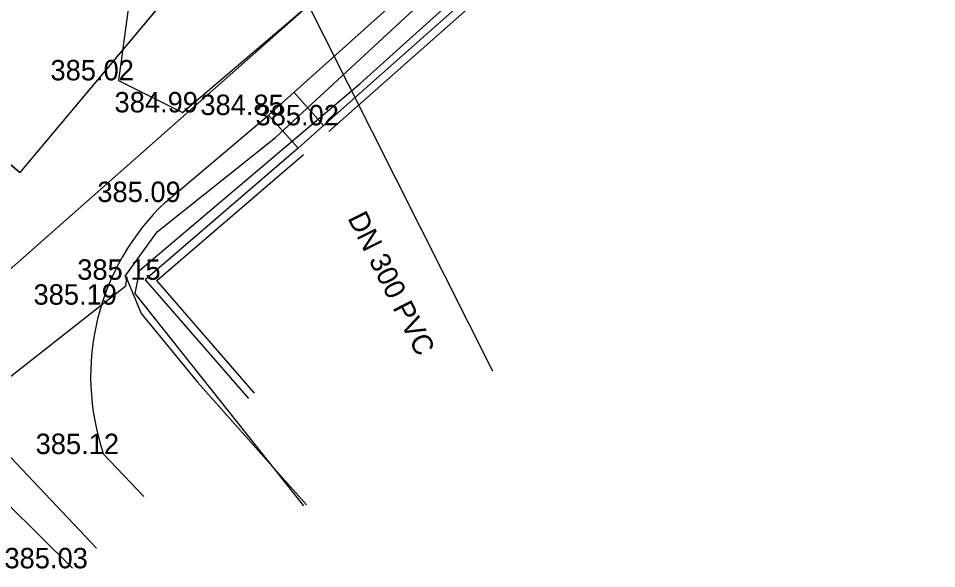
# Model space of a CAD drawing. Extents: x -438233 to -437334, y -1133133 to -1132623.
# Drawn here: x -437522.01 to -437488.25, y -1132773.61 to -1132753.39 of the extents above; entities that cross this region are included whole.
import ezdxf

# ---------------------------------------------------------------- set-up
doc = ezdxf.new("R2010")
doc.units = 0
for name, color, linetype in [('Vrstva 1', 7, 'Continuous'), ('Vrstva 11', 7, 'Continuous'), ('Vrstva 14', 7, 'Continuous'), ('Vrstva 3', 7, 'Continuous'), ('Vrstva 50', 7, 'Continuous'), ('Vrstva 53', 7, 'Continuous'), ('Vrstva 55', 7, 'Continuous'), ('Vrstva 7', 7, 'Continuous'), ('Vrstva 8', 7, 'Continuous')]:
    doc.layers.add(name, color=color, linetype=linetype)

msp = doc.modelspace()

# ---------------------------------------------------------------- linework, layer by layer
at = {"layer": 'Vrstva 1'}
for p, q in [((-437501.968, -1132735.188), (-437521.959, -1132759.05)), ((-437532.527, -1132750.196), (-437521.959, -1132759.05)), ((-437518.332, -1132755.666), (-437518.332, -1132755.666)), ((-437515.976, -1132756.843), (-437515.976, -1132756.843)), ((-437512.82, -1132756.94), (-437512.82, -1132756.94)), ((-437510.791, -1132757.319), (-437510.791, -1132757.319)), ((-437516.608, -1132760.137), (-437516.608, -1132760.137)), ((-437517.348, -1132762.992), (-437517.348, -1132762.992)), ((-437518.955, -1132763.908), (-437518.955, -1132763.908)), ((-437518.878, -1132769.397), (-437518.878, -1132769.397)), ((-437520.025, -1132773.596), (-437520.025, -1132773.596))]:
    msp.add_line(p, q, dxfattribs=at)
at = {"layer": 'Vrstva 11'}
for p, q in [((-437511.882, -1132756.1), (-437510.791, -1132757.319)), ((-437512.82, -1132756.94), (-437511.729, -1132758.159))]:
    msp.add_line(p, q, dxfattribs=at)
for points in [[(-437515.532, -1132742.227), (-437516.824, -1132744.522), (-437518.332, -1132755.666), (-437515.976, -1132756.843), (-437506.461, -1132748.742), (-437494.804, -1132738.241), (-437479.768, -1132725.032), (-437464.075, -1132711.263), (-437451.979, -1132700.695), (-437442.248, -1132692.049)], [(-437516.608, -1132760.137), (-437512.82, -1132756.94), (-437505.045, -1132749.978), (-437493.44, -1132739.673), (-437478.726, -1132726.646), (-437462.912, -1132712.72), (-437449.116, -1132700.705)], [(-437519.139, -1132772.856), (-437530.54, -1132760.811), (-437537.02, -1132753.888)], [(-437518.878, -1132769.397), (-437517.402, -1132770.956)]]:
    msp.add_lwpolyline(points, dxfattribs=at)
msp.add_arc((-437510.531, -1132766.535), 8.824, 133.5251, 198.9272, dxfattribs=at)
at = {"layer": 'Vrstva 14'}
msp.add_lwpolyline([(-437570.63, -1132727.219), (-437543.376, -1132751.476), (-437535.659, -1132758.134), (-437520.025, -1132773.596)], dxfattribs=at)
at = {"layer": 'Vrstva 50'}
msp.add_lwpolyline([(-437536.89, -1132725.486), (-437511.594, -1132746.678), (-437512.786, -1132748.096), (-437519.391, -1132742.629), (-437521.318, -1132744.929), (-437517.912, -1132747.85), (-437519.923, -1132750.271), (-437516.792, -1132752.888), (-437521.959, -1132759.05), (-437525.075, -1132756.435)], dxfattribs=at)
at = {"layer": 'Vrstva 53'}
for points in [[(-437518.021, -1132762.956), (-437518.081, -1132762.856), (-437516.911, -1132761.226), (-437512.551, -1132757.766), (-437505.511, -1132751.236), (-437500.171, -1132746.216), (-437495.261, -1132742.466), (-437489.131, -1132737.426), (-437479.681, -1132729.156), (-437471.251, -1132721.746), (-437465.151, -1132716.336), (-437455.691, -1132707.996), (-437449.141, -1132702.366), (-437447.971, -1132700.516), (-437445.471, -1132698.346), (-437445.441, -1132698.286), (-437443.151, -1132697.016), (-437443.331, -1132696.176), (-437444.241, -1132693.336)], [(-437511.521, -1132771.296), (-437517.721, -1132763.496), (-437517.551, -1132762.636), (-437509.441, -1132755.776), (-437463.931, -1132714.886), (-437447.551, -1132701.376), (-437450.451, -1132698.086)], [(-437547.361, -1132743.636), (-437544.171, -1132746.836), (-437540.331, -1132751.196), (-437537.031, -1132754.666), (-437533.251, -1132758.926), (-437532.711, -1132759.896), (-437531.741, -1132760.626), (-437524.581, -1132767.976), (-437524.091, -1132767.946), (-437518.221, -1132763.336), (-437518.061, -1132763.216), (-437518.021, -1132762.956)], [(-437518.021, -1132762.956), (-437517.501, -1132764.236), (-437515.421, -1132766.756), (-437511.414, -1132771.257)]]:
    msp.add_lwpolyline(points, dxfattribs=at)
at = {"layer": 'Vrstva 55'}
for points in [[(-437406.752, -1132684.849), (-437424.044, -1132678.123), (-437477.324, -1132722.87), (-437524.264, -1132764.324), (-437532.862, -1132772.436)], [(-437504.562, -1132766.353), (-437512.537, -1132750.532), (-437518.979, -1132739.405), (-437550.873, -1132712.74), (-437570.63, -1132701.153)]]:
    msp.add_lwpolyline(points, dxfattribs=at)
at = {"layer": 'Vrstva 7'}
for points in [[(-437510.791, -1132757.319), (-437502.62, -1132750.079), (-437492.968, -1132741.632), (-437477.634, -1132728.076), (-437461.166, -1132713.601), (-437451.996, -1132705.517), (-437436.55, -1132691.863), (-437425.052, -1132684.302), (-437409.545, -1132679.295), (-437402.992, -1132681.858)], [(-437510.592, -1132757.544), (-437502.422, -1132750.304), (-437492.77, -1132741.857), (-437477.436, -1132728.301), (-437460.968, -1132713.826), (-437451.797, -1132705.742), (-437436.367, -1132692.102), (-437424.921, -1132684.575), (-437409.555, -1132679.613), (-437403.101, -1132682.137)], [(-437511.729, -1132758.159), (-437517.348, -1132762.992), (-437513.552, -1132767.353)], [(-437513.326, -1132767.156), (-437516.924, -1132763.023), (-437511.533, -1132758.386)]]:
    msp.add_lwpolyline(points, dxfattribs=at)
at = {"layer": 'Vrstva 8'}
msp.add_line((-437510.791, -1132757.319), (-437511.729, -1132758.159), dxfattribs=at)

# ---------------------------------------------------------------- texts
at = {"layer": 'Vrstva 3'}
for s, p in [('385.02 ', (-437520.832, -1132755.666)), ('384.99 ', (-437518.476, -1132756.843)), ('384.85 ', (-437515.32, -1132756.94)), ('385.02 ', (-437513.291, -1132757.319)), ('385.09 ', (-437519.108, -1132760.137)), ('385.15 ', (-437519.848, -1132762.992)), ('385.19 ', (-437521.455, -1132763.908)), ('385.12 ', (-437521.378, -1132769.397)), ('385.03 ', (-437522.525, -1132773.596))]:
    msp.add_text(s, height=0.75, dxfattribs=at).set_placement(p)
at = {"layer": 'Vrstva 55'}
msp.add_text('DN 300 PVC', height=0.75, rotation=296.7516, dxfattribs=at).set_placement((-437509.919, -1132760.725))

doc.saveas('drawing.dxf')
